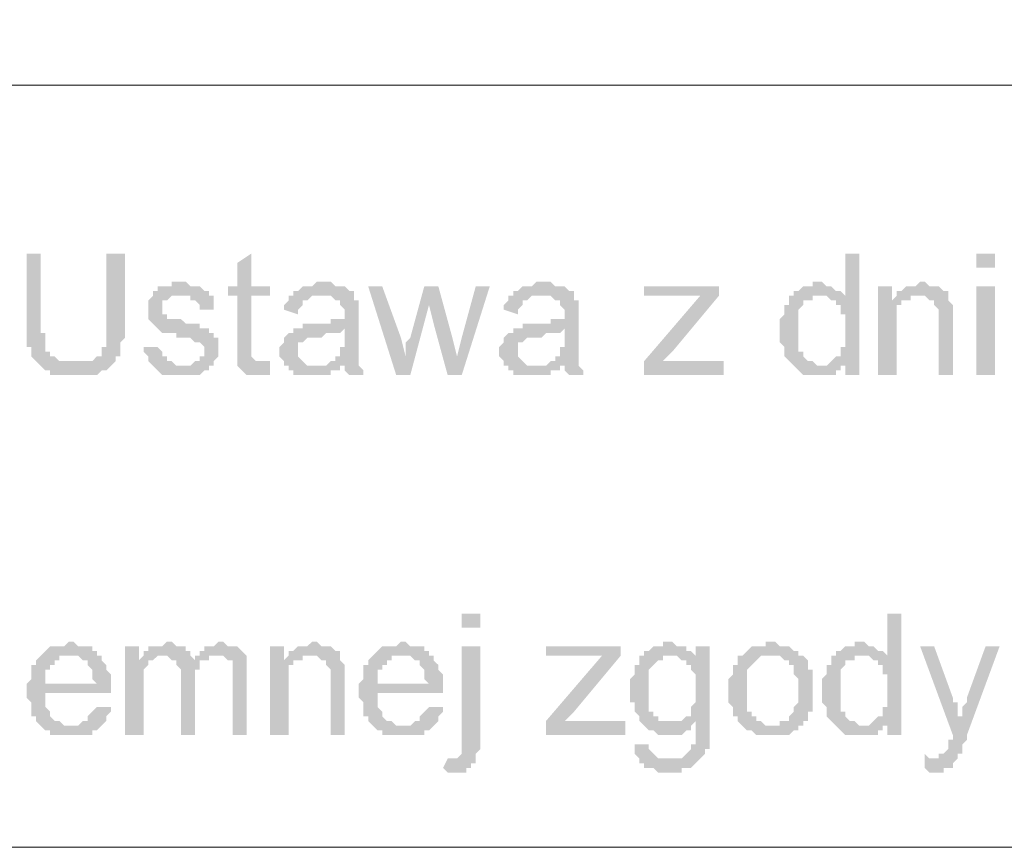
# Model space of a CAD drawing. Header units: millimetres. Extents: x -14047 to 49934, y -21523 to 14989.
# Tile 425 of 580: x 22697 to 22786, y 11552 to 11627. Entities that reach past the tile are written whole.
import ezdxf

# ---------------------------------------------------------------- set-up
doc = ezdxf.new("R2010")
doc.units = ezdxf.units.MM
doc.layers.add('C00-00-00', color=7, linetype='Continuous')

msp = doc.modelspace()

# ---------------------------------------------------------------- hatches: boundary and pattern name
at = {"layer": 'C00-00-00'}
h = msp.add_hatch(color=256, dxfattribs=at)
h.dxf.hatch_style = 2
h.paths.add_polyline_path([(22698.776, 11606.071), (22697.506, 11606.071), (22697.506, 11599.721), (22697.506, 11598.451), (22697.506, 11597.604), (22697.93, 11597.604), (22697.93, 11597.181), (22697.93, 11596.758), (22698.353, 11596.334), (22701.74, 11596.334), (22700.47, 11596.334), (22700.046, 11596.758), (22699.623, 11596.758), (22699.623, 11597.181), (22699.2, 11597.181), (22699.2, 11598.028), (22699.2, 11598.874), (22698.776, 11598.874), (22698.776, 11599.721)])
h = msp.add_hatch(color=256, dxfattribs=at)
h.dxf.hatch_style = 2
h.paths.add_polyline_path([(22706.396, 11606.071), (22704.703, 11606.071), (22704.703, 11598.874), (22704.703, 11597.604), (22704.28, 11597.604), (22704.28, 11597.181), (22704.28, 11596.758), (22703.856, 11596.758), (22703.433, 11596.334), (22698.353, 11596.334), (22698.776, 11595.911), (22699.2, 11595.488), (22699.623, 11595.488), (22699.623, 11595.064), (22703.856, 11595.064), (22704.28, 11595.488), (22704.703, 11595.488), (22705.126, 11595.911), (22705.55, 11596.334), (22705.55, 11596.758), (22705.973, 11596.758), (22705.973, 11597.181), (22705.973, 11597.604), (22705.973, 11598.028), (22706.396, 11598.451), (22706.396, 11598.874), (22706.396, 11599.721)])
h = msp.add_hatch(color=256, dxfattribs=at)
h.dxf.hatch_style = 2
h.paths.add_polyline_path([(22717.826, 11606.071), (22716.556, 11605.224), (22716.556, 11603.108), (22715.71, 11603.108), (22715.71, 11602.261), (22716.556, 11602.261), (22716.556, 11596.334), (22718.673, 11596.334), (22718.25, 11596.334), (22717.826, 11596.758), (22717.826, 11602.261), (22719.52, 11602.261), (22719.52, 11603.108), (22717.826, 11603.108)])
h = msp.add_hatch(color=256, dxfattribs=at)
h.dxf.hatch_style = 2
h.paths.add_polyline_path([(22772.86, 11606.071), (22771.59, 11606.071), (22771.59, 11602.261), (22769.473, 11602.261), (22769.896, 11602.261), (22770.32, 11601.838), (22770.743, 11601.838), (22770.743, 11601.414), (22771.166, 11601.414), (22771.166, 11600.991), (22771.166, 11600.568), (22771.59, 11600.568), (22771.59, 11598.874), (22771.59, 11597.604), (22771.166, 11597.604), (22771.166, 11596.758), (22770.743, 11596.758), (22770.32, 11596.334), (22769.896, 11595.911), (22771.59, 11595.911), (22771.59, 11595.064), (22772.86, 11595.064)])
h = msp.add_hatch(color=256, dxfattribs=at)
h.dxf.hatch_style = 2
h.paths.add_polyline_path([(22783.443, 11606.071), (22783.443, 11604.801), (22785.136, 11604.801), (22785.136, 11606.071)])
h = msp.add_hatch(color=256, dxfattribs=at)
h.dxf.hatch_style = 2
h.paths.add_polyline_path([(22711.476, 11603.531), (22710.63, 11603.531), (22710.63, 11603.108), (22709.36, 11603.108), (22709.36, 11602.684), (22708.936, 11602.684), (22708.936, 11602.261), (22712.323, 11602.261), (22712.323, 11601.838), (22712.746, 11601.838), (22713.17, 11601.414), (22713.17, 11600.991), (22714.44, 11600.991), (22714.44, 11601.414), (22714.44, 11602.261), (22714.016, 11602.261), (22714.016, 11602.684), (22713.593, 11602.684), (22713.17, 11603.108), (22712.323, 11603.108), (22711.9, 11603.531)])
h = msp.add_hatch(color=256, dxfattribs=at)
h.dxf.hatch_style = 2
h.paths.add_polyline_path([(22724.6, 11603.531), (22723.753, 11603.531), (22723.33, 11603.108), (22722.483, 11603.108), (22722.06, 11602.684), (22721.636, 11602.684), (22721.636, 11602.261), (22721.213, 11602.261), (22725.023, 11602.261), (22725.446, 11601.838), (22725.87, 11601.838), (22725.87, 11601.414), (22726.293, 11600.991), (22726.293, 11600.568), (22726.293, 11600.144), (22725.023, 11600.144), (22725.023, 11599.721), (22722.483, 11599.721), (22722.483, 11599.298), (22721.636, 11599.298), (22726.293, 11599.298), (22726.293, 11598.451), (22726.293, 11597.604), (22725.87, 11597.604), (22725.87, 11597.181), (22725.87, 11596.758), (22725.446, 11596.758), (22725.446, 11596.334), (22725.023, 11596.334), (22724.6, 11595.911), (22726.293, 11595.911), (22726.293, 11595.488), (22726.716, 11595.064), (22727.986, 11595.064), (22727.986, 11595.488), (22727.563, 11595.911), (22727.563, 11596.334), (22727.563, 11596.758), (22727.563, 11600.144), (22727.563, 11601.414), (22727.563, 11601.838), (22727.14, 11601.838), (22727.14, 11602.684), (22726.716, 11602.684), (22726.293, 11603.108), (22725.446, 11603.108), (22725.023, 11603.531)])
h = msp.add_hatch(color=256, dxfattribs=at)
h.dxf.hatch_style = 2
h.paths.add_polyline_path([(22744.496, 11603.531), (22743.65, 11603.531), (22743.226, 11603.108), (22742.38, 11603.108), (22741.956, 11602.684), (22741.533, 11602.684), (22741.533, 11602.261), (22741.11, 11602.261), (22744.92, 11602.261), (22745.343, 11601.838), (22745.766, 11601.838), (22745.766, 11601.414), (22746.19, 11600.991), (22746.19, 11600.568), (22746.19, 11600.144), (22744.92, 11600.144), (22744.92, 11599.721), (22742.38, 11599.721), (22742.38, 11599.298), (22741.533, 11599.298), (22746.19, 11599.298), (22746.19, 11598.451), (22746.19, 11597.604), (22745.766, 11597.604), (22745.766, 11597.181), (22745.766, 11596.758), (22745.343, 11596.758), (22745.343, 11596.334), (22744.92, 11596.334), (22744.496, 11595.911), (22746.19, 11595.911), (22746.19, 11595.488), (22746.613, 11595.064), (22747.883, 11595.064), (22747.883, 11595.488), (22747.46, 11595.911), (22747.46, 11596.334), (22747.46, 11596.758), (22747.46, 11600.144), (22747.46, 11601.414), (22747.46, 11601.838), (22747.036, 11601.838), (22747.036, 11602.684), (22746.613, 11602.684), (22746.19, 11603.108), (22745.343, 11603.108), (22744.92, 11603.531)])
h = msp.add_hatch(color=256, dxfattribs=at)
h.dxf.hatch_style = 2
h.paths.add_polyline_path([(22769.05, 11603.531), (22768.626, 11603.531), (22768.626, 11603.108), (22767.78, 11603.108), (22767.356, 11602.684), (22766.933, 11602.684), (22766.933, 11602.261), (22766.51, 11602.261), (22766.51, 11601.414), (22766.086, 11601.414), (22766.086, 11600.568), (22765.663, 11600.144), (22765.663, 11599.298), (22765.663, 11598.874), (22765.663, 11598.028), (22766.086, 11597.604), (22766.086, 11596.758), (22766.51, 11596.334), (22766.933, 11595.911), (22767.356, 11595.488), (22767.78, 11595.064), (22770.743, 11595.064), (22770.743, 11595.488), (22771.166, 11595.488), (22771.166, 11595.911), (22769.05, 11595.911), (22768.626, 11596.334), (22768.203, 11596.334), (22767.78, 11596.758), (22767.78, 11597.181), (22767.356, 11597.181), (22767.356, 11597.604), (22767.356, 11599.298), (22767.356, 11599.721), (22767.356, 11600.991), (22767.78, 11601.414), (22767.78, 11601.838), (22768.626, 11601.838), (22768.626, 11602.261), (22771.59, 11602.261), (22771.166, 11602.684), (22770.743, 11602.684), (22770.32, 11603.108), (22769.896, 11603.108), (22769.473, 11603.531)])
h = msp.add_hatch(color=256, dxfattribs=at)
h.dxf.hatch_style = 2
h.paths.add_polyline_path([(22778.363, 11603.531), (22777.94, 11603.108), (22777.093, 11603.108), (22776.67, 11602.684), (22776.246, 11602.684), (22776.246, 11602.261), (22778.786, 11602.261), (22779.21, 11601.838), (22779.633, 11601.838), (22779.633, 11601.414), (22780.056, 11600.991), (22780.056, 11600.568), (22780.056, 11595.064), (22781.326, 11595.064), (22781.326, 11600.144), (22781.326, 11600.991), (22781.326, 11601.414), (22780.903, 11601.838), (22780.903, 11602.261), (22780.903, 11602.684), (22780.48, 11602.684), (22780.056, 11603.108), (22779.21, 11603.108), (22778.786, 11603.531)])
h = msp.add_hatch(color=256, dxfattribs=at)
h.dxf.hatch_style = 2
h.paths.add_polyline_path([(22729.68, 11603.108), (22728.41, 11603.108), (22730.95, 11595.064), (22731.796, 11596.758), (22731.373, 11598.451)])
h = msp.add_hatch(color=256, dxfattribs=at)
h.dxf.hatch_style = 2
h.paths.add_polyline_path([(22734.76, 11603.108), (22733.49, 11603.108), (22732.22, 11598.451), (22731.796, 11598.028), (22731.796, 11597.181), (22731.796, 11596.758), (22730.95, 11595.064), (22732.22, 11595.064), (22733.913, 11601.414)])
h = msp.add_hatch(color=256, dxfattribs=at)
h.dxf.hatch_style = 2
h.paths.add_polyline_path([(22734.76, 11603.108), (22733.913, 11601.414), (22734.336, 11599.721), (22735.606, 11595.064), (22736.453, 11596.758), (22736.03, 11598.451)])
h = msp.add_hatch(color=256, dxfattribs=at)
h.dxf.hatch_style = 2
h.paths.add_polyline_path([(22739.416, 11603.108), (22738.146, 11603.108), (22736.876, 11598.451), (22736.453, 11596.758), (22735.606, 11595.064), (22736.876, 11595.064)])
h = msp.add_hatch(color=256, dxfattribs=at)
h.dxf.hatch_style = 2
h.paths.add_polyline_path([(22760.16, 11603.108), (22753.386, 11603.108), (22753.386, 11602.261), (22760.16, 11602.261)])
h = msp.add_hatch(color=256, dxfattribs=at)
h.dxf.hatch_style = 2
h.paths.add_polyline_path([(22775.823, 11603.108), (22774.553, 11603.108), (22774.553, 11595.064), (22776.246, 11595.064), (22776.246, 11600.568), (22776.246, 11601.414), (22776.67, 11601.414), (22776.67, 11601.838), (22777.516, 11601.838), (22775.823, 11601.838)])
h = msp.add_hatch(color=256, dxfattribs=at)
h.dxf.hatch_style = 2
h.paths.add_polyline_path([(22783.443, 11603.108), (22783.443, 11595.064), (22785.136, 11595.064), (22785.136, 11603.108)])
h = msp.add_hatch(color=256, dxfattribs=at)
h.dxf.hatch_style = 2
h.paths.add_polyline_path([(22708.936, 11602.261), (22708.513, 11601.838), (22708.513, 11600.991), (22708.513, 11600.144), (22708.936, 11599.721), (22709.36, 11599.298), (22709.783, 11598.874), (22711.053, 11598.874), (22711.053, 11598.451), (22712.323, 11598.451), (22712.746, 11598.028), (22713.17, 11598.028), (22713.593, 11597.604), (22713.593, 11597.181), (22713.593, 11596.758), (22713.17, 11596.758), (22713.17, 11596.334), (22712.746, 11596.334), (22712.323, 11595.911), (22708.936, 11595.911), (22709.36, 11595.488), (22709.783, 11595.064), (22713.17, 11595.064), (22713.593, 11595.488), (22714.016, 11595.488), (22714.016, 11595.911), (22714.44, 11595.911), (22714.44, 11596.334), (22714.863, 11596.758), (22714.863, 11597.604), (22714.863, 11598.451), (22714.44, 11598.451), (22714.44, 11598.874), (22714.016, 11598.874), (22714.016, 11599.298), (22713.17, 11599.298), (22713.17, 11599.721), (22711.9, 11599.721), (22711.476, 11600.144), (22710.206, 11600.144), (22710.206, 11600.568), (22709.783, 11600.568), (22709.783, 11600.991), (22709.783, 11601.838), (22710.206, 11601.838), (22710.63, 11602.261), (22711.476, 11602.261)])
h = msp.add_hatch(color=256, dxfattribs=at)
h.dxf.hatch_style = 2
h.paths.add_polyline_path([(22721.213, 11602.261), (22721.213, 11601.838), (22720.79, 11601.414), (22720.79, 11600.991), (22722.06, 11600.568), (22722.06, 11600.991), (22722.483, 11601.414), (22722.483, 11601.838), (22722.906, 11601.838), (22723.33, 11602.261), (22724.176, 11602.261)])
h = msp.add_hatch(color=256, dxfattribs=at)
h.dxf.hatch_style = 2
h.paths.add_polyline_path([(22741.11, 11602.261), (22741.11, 11601.838), (22740.686, 11601.414), (22740.686, 11600.991), (22741.956, 11600.568), (22741.956, 11600.991), (22742.38, 11601.414), (22742.38, 11601.838), (22742.803, 11601.838), (22743.226, 11602.261), (22744.073, 11602.261)])
h = msp.add_hatch(color=256, dxfattribs=at)
h.dxf.hatch_style = 2
h.paths.add_polyline_path([(22760.16, 11602.261), (22758.466, 11602.261), (22753.386, 11596.334), (22753.386, 11595.064), (22755.08, 11596.334), (22755.926, 11597.181)])
h = msp.add_hatch(color=256, dxfattribs=at)
h.dxf.hatch_style = 2
h.paths.add_polyline_path([(22776.246, 11602.261), (22775.823, 11601.838), (22777.516, 11601.838), (22777.516, 11602.261), (22778.363, 11602.261)])
h = msp.add_hatch(color=256, dxfattribs=at)
h.dxf.hatch_style = 2
h.paths.add_polyline_path([(22721.636, 11599.298), (22721.636, 11598.874), (22721.213, 11598.874), (22720.79, 11598.451), (22720.79, 11598.028), (22720.366, 11597.604), (22720.366, 11597.181), (22720.366, 11596.758), (22720.79, 11596.334), (22720.79, 11595.911), (22721.213, 11595.911), (22721.213, 11595.488), (22721.636, 11595.488), (22721.636, 11595.064), (22725.023, 11595.064), (22725.023, 11595.488), (22725.87, 11595.488), (22725.87, 11595.911), (22722.906, 11595.911), (22722.483, 11596.334), (22722.06, 11596.758), (22722.06, 11597.181), (22722.06, 11598.028), (22722.483, 11598.028), (22722.906, 11598.451), (22724.176, 11598.451), (22724.6, 11598.874), (22725.87, 11598.874), (22726.293, 11599.298)])
h = msp.add_hatch(color=256, dxfattribs=at)
h.dxf.hatch_style = 2
h.paths.add_polyline_path([(22741.533, 11599.298), (22741.533, 11598.874), (22741.11, 11598.874), (22740.686, 11598.451), (22740.686, 11598.028), (22740.263, 11597.604), (22740.263, 11597.181), (22740.263, 11596.758), (22740.686, 11596.334), (22740.686, 11595.911), (22741.11, 11595.911), (22741.11, 11595.488), (22741.533, 11595.488), (22741.533, 11595.064), (22744.92, 11595.064), (22744.92, 11595.488), (22745.766, 11595.488), (22745.766, 11595.911), (22742.803, 11595.911), (22742.38, 11596.334), (22741.956, 11596.758), (22741.956, 11597.181), (22741.956, 11598.028), (22742.38, 11598.028), (22742.803, 11598.451), (22744.073, 11598.451), (22744.496, 11598.874), (22745.766, 11598.874), (22746.19, 11599.298)])
h = msp.add_hatch(color=256, dxfattribs=at)
h.dxf.hatch_style = 2
h.paths.add_polyline_path([(22709.36, 11597.604), (22708.09, 11597.604), (22708.09, 11597.181), (22708.513, 11596.758), (22708.513, 11596.334), (22708.936, 11595.911), (22711.476, 11595.911), (22711.053, 11595.911), (22710.63, 11596.334), (22710.206, 11596.334), (22710.206, 11596.758), (22709.783, 11596.758), (22709.783, 11597.181)])
h = msp.add_hatch(color=256, dxfattribs=at)
h.dxf.hatch_style = 2
h.paths.add_polyline_path([(22719.52, 11596.334), (22716.556, 11596.334), (22716.556, 11595.911), (22716.98, 11595.488), (22717.403, 11595.064), (22719.52, 11595.064)])
h = msp.add_hatch(color=256, dxfattribs=at)
h.dxf.hatch_style = 2
h.paths.add_polyline_path([(22760.583, 11596.334), (22755.08, 11596.334), (22753.386, 11595.064), (22760.583, 11595.064)])
h = msp.add_hatch(color=256, dxfattribs=at)
h.dxf.hatch_style = 2
h.paths.add_polyline_path([(22724.6, 11595.911), (22723.753, 11595.911), (22726.293, 11595.911)])
h = msp.add_hatch(color=256, dxfattribs=at)
h.dxf.hatch_style = 2
h.paths.add_polyline_path([(22744.496, 11595.911), (22743.65, 11595.911), (22746.19, 11595.911)])
h = msp.add_hatch(color=256, dxfattribs=at)
h.dxf.hatch_style = 2
h.paths.add_polyline_path([(22769.896, 11595.911), (22769.473, 11595.911), (22771.59, 11595.911)])
h = msp.add_hatch(color=256, dxfattribs=at)
h.dxf.hatch_style = 2
h.paths.add_polyline_path([(22736.876, 11573.474), (22736.876, 11572.204), (22738.57, 11572.204), (22738.57, 11573.474)])
h = msp.add_hatch(color=256, dxfattribs=at)
h.dxf.hatch_style = 2
h.paths.add_polyline_path([(22776.67, 11573.474), (22775.4, 11573.474), (22775.4, 11569.664), (22773.283, 11569.664), (22773.706, 11569.664), (22774.13, 11569.241), (22774.553, 11569.241), (22774.553, 11568.818), (22774.976, 11568.818), (22774.976, 11568.394), (22774.976, 11567.971), (22775.4, 11567.971), (22775.4, 11566.278), (22775.4, 11565.008), (22774.976, 11565.008), (22774.976, 11564.161), (22774.553, 11564.161), (22774.13, 11563.738), (22773.706, 11563.314), (22775.4, 11563.314), (22775.4, 11562.468), (22776.67, 11562.468)])
h = msp.add_hatch(color=256, dxfattribs=at)
h.dxf.hatch_style = 2
h.paths.add_polyline_path([(22701.316, 11570.934), (22700.893, 11570.511), (22699.623, 11570.511), (22699.2, 11570.088), (22698.776, 11569.664), (22702.163, 11569.664), (22702.586, 11569.241), (22703.01, 11569.241), (22703.01, 11568.818), (22703.433, 11568.394), (22703.433, 11567.548), (22703.856, 11567.124), (22699.2, 11567.124), (22705.126, 11567.124), (22705.126, 11567.971), (22704.703, 11568.394), (22704.703, 11568.818), (22704.28, 11569.241), (22704.28, 11569.664), (22703.856, 11569.664), (22703.856, 11570.088), (22703.433, 11570.088), (22703.433, 11570.511), (22702.163, 11570.511), (22701.74, 11570.934)])
h = msp.add_hatch(color=256, dxfattribs=at)
h.dxf.hatch_style = 2
h.paths.add_polyline_path([(22707.666, 11570.511), (22706.396, 11570.511), (22706.396, 11562.468), (22708.09, 11562.468), (22708.09, 11566.701), (22708.09, 11567.971), (22708.09, 11568.394), (22708.513, 11568.818), (22708.513, 11569.241), (22708.936, 11569.241), (22707.666, 11569.241)])
h = msp.add_hatch(color=256, dxfattribs=at)
h.dxf.hatch_style = 2
h.paths.add_polyline_path([(22710.206, 11570.934), (22709.783, 11570.511), (22708.513, 11570.511), (22708.513, 11570.088), (22708.09, 11570.088), (22708.09, 11569.664), (22710.206, 11569.664), (22710.63, 11569.241), (22712.746, 11569.241), (22712.323, 11569.664), (22712.323, 11570.088), (22711.9, 11570.088), (22711.9, 11570.511), (22711.053, 11570.511), (22710.63, 11570.934)])
h = msp.add_hatch(color=256, dxfattribs=at)
h.dxf.hatch_style = 2
h.paths.add_polyline_path([(22714.863, 11570.934), (22714.44, 11570.511), (22713.593, 11570.511), (22713.593, 11570.088), (22713.17, 11570.088), (22713.17, 11569.664), (22712.746, 11569.664), (22715.286, 11569.664), (22715.71, 11569.241), (22716.133, 11569.241), (22716.133, 11568.394), (22716.133, 11562.468), (22717.403, 11562.468), (22717.403, 11567.971), (22717.403, 11569.241), (22717.403, 11569.664), (22716.98, 11570.088), (22716.556, 11570.511), (22715.71, 11570.511), (22715.286, 11570.934)])
h = msp.add_hatch(color=256, dxfattribs=at)
h.dxf.hatch_style = 2
h.paths.add_polyline_path([(22720.79, 11570.511), (22719.52, 11570.511), (22719.52, 11562.468), (22721.213, 11562.468), (22721.213, 11567.971), (22721.213, 11568.818), (22721.636, 11568.818), (22721.636, 11569.241), (22722.483, 11569.241), (22720.79, 11569.241)])
h = msp.add_hatch(color=256, dxfattribs=at)
h.dxf.hatch_style = 2
h.paths.add_polyline_path([(22723.33, 11570.934), (22722.906, 11570.511), (22722.06, 11570.511), (22721.636, 11570.088), (22721.213, 11570.088), (22721.213, 11569.664), (22723.753, 11569.664), (22724.176, 11569.241), (22724.6, 11569.241), (22724.6, 11568.818), (22725.023, 11568.394), (22725.023, 11567.971), (22725.023, 11562.468), (22726.293, 11562.468), (22726.293, 11567.548), (22726.293, 11568.394), (22726.293, 11568.818), (22725.87, 11569.241), (22725.87, 11569.664), (22725.87, 11570.088), (22725.446, 11570.088), (22725.023, 11570.511), (22724.176, 11570.511), (22723.753, 11570.934)])
h = msp.add_hatch(color=256, dxfattribs=at)
h.dxf.hatch_style = 2
h.paths.add_polyline_path([(22731.373, 11570.934), (22730.95, 11570.511), (22729.68, 11570.511), (22729.256, 11570.088), (22728.833, 11569.664), (22732.22, 11569.664), (22732.643, 11569.241), (22733.066, 11569.241), (22733.066, 11568.818), (22733.49, 11568.394), (22733.49, 11567.548), (22733.913, 11567.124), (22729.256, 11567.124), (22735.183, 11567.124), (22735.183, 11567.971), (22734.76, 11568.394), (22734.76, 11568.818), (22734.336, 11569.241), (22734.336, 11569.664), (22733.913, 11569.664), (22733.913, 11570.088), (22733.49, 11570.088), (22733.49, 11570.511), (22732.22, 11570.511), (22731.796, 11570.934)])
h = msp.add_hatch(color=256, dxfattribs=at)
h.dxf.hatch_style = 2
h.paths.add_polyline_path([(22738.57, 11570.511), (22736.876, 11570.511), (22736.876, 11561.198), (22736.876, 11560.774), (22736.453, 11560.351), (22736.03, 11560.351), (22738.146, 11560.351), (22738.146, 11560.774), (22738.57, 11561.198), (22738.57, 11562.044)])
h = msp.add_hatch(color=256, dxfattribs=at)
h.dxf.hatch_style = 2
h.paths.add_polyline_path([(22751.27, 11570.511), (22744.496, 11570.511), (22744.496, 11569.664), (22751.27, 11569.664)])
h = msp.add_hatch(color=256, dxfattribs=at)
h.dxf.hatch_style = 2
h.paths.add_polyline_path([(22755.503, 11570.934), (22755.08, 11570.934), (22755.08, 11570.511), (22754.233, 11570.511), (22753.81, 11570.088), (22753.386, 11570.088), (22753.386, 11569.664), (22758.043, 11569.664), (22757.62, 11570.088), (22757.196, 11570.088), (22757.196, 11570.511), (22756.35, 11570.511), (22755.926, 11570.934)])
h = msp.add_hatch(color=256, dxfattribs=at)
h.dxf.hatch_style = 2
h.paths.add_polyline_path([(22759.313, 11570.511), (22758.043, 11570.511), (22758.043, 11569.664), (22756.35, 11569.664), (22756.773, 11569.241), (22757.196, 11569.241), (22757.196, 11568.818), (22757.62, 11568.818), (22757.62, 11568.394), (22758.043, 11567.971), (22758.043, 11567.548), (22758.043, 11565.431), (22757.62, 11565.008), (22757.62, 11564.584), (22757.62, 11564.161), (22757.196, 11564.161), (22756.773, 11563.738), (22755.926, 11563.738), (22759.313, 11563.738)])
h = msp.add_hatch(color=256, dxfattribs=at)
h.dxf.hatch_style = 2
h.paths.add_polyline_path([(22764.816, 11570.934), (22764.393, 11570.934), (22764.393, 11570.511), (22763.123, 11570.511), (22762.7, 11570.088), (22762.276, 11569.664), (22765.663, 11569.664), (22766.086, 11569.241), (22766.51, 11569.241), (22766.51, 11568.818), (22766.933, 11568.818), (22766.933, 11567.971), (22767.356, 11567.548), (22767.356, 11567.124), (22767.356, 11566.701), (22767.356, 11565.431), (22766.933, 11565.008), (22766.933, 11564.584), (22766.51, 11564.161), (22766.51, 11563.738), (22765.663, 11563.738), (22765.663, 11563.314), (22762.276, 11563.314), (22762.7, 11562.891), (22763.123, 11562.891), (22763.546, 11562.468), (22766.51, 11562.468), (22766.933, 11562.891), (22767.356, 11562.891), (22767.356, 11563.314), (22767.78, 11563.314), (22767.78, 11563.738), (22768.203, 11563.738), (22768.203, 11564.161), (22768.203, 11564.584), (22768.626, 11564.584), (22768.626, 11565.431), (22768.626, 11566.701), (22768.626, 11568.394), (22768.203, 11568.394), (22768.203, 11568.818), (22768.203, 11569.241), (22767.78, 11569.664), (22767.356, 11569.664), (22767.356, 11570.088), (22766.933, 11570.088), (22766.51, 11570.511), (22765.663, 11570.511), (22765.24, 11570.934)])
h = msp.add_hatch(color=256, dxfattribs=at)
h.dxf.hatch_style = 2
h.paths.add_polyline_path([(22772.86, 11570.934), (22772.436, 11570.934), (22772.436, 11570.511), (22771.59, 11570.511), (22771.166, 11570.088), (22770.743, 11570.088), (22770.743, 11569.664), (22770.32, 11569.664), (22770.32, 11568.818), (22769.896, 11568.818), (22769.896, 11567.971), (22769.473, 11567.548), (22769.473, 11566.701), (22769.473, 11566.278), (22769.473, 11565.431), (22769.896, 11565.008), (22769.896, 11564.161), (22770.32, 11563.738), (22770.743, 11563.314), (22771.166, 11562.891), (22771.59, 11562.468), (22774.553, 11562.468), (22774.553, 11562.891), (22774.976, 11562.891), (22774.976, 11563.314), (22772.86, 11563.314), (22772.436, 11563.738), (22772.013, 11563.738), (22771.59, 11564.161), (22771.59, 11564.584), (22771.166, 11564.584), (22771.166, 11565.008), (22771.166, 11566.701), (22771.166, 11567.124), (22771.166, 11568.394), (22771.59, 11568.818), (22771.59, 11569.241), (22772.436, 11569.241), (22772.436, 11569.664), (22775.4, 11569.664), (22774.976, 11570.088), (22774.553, 11570.088), (22774.13, 11570.511), (22773.706, 11570.511), (22773.283, 11570.934)])
h = msp.add_hatch(color=256, dxfattribs=at)
h.dxf.hatch_style = 2
h.paths.add_polyline_path([(22779.633, 11570.511), (22778.363, 11570.511), (22781.326, 11562.468), (22781.75, 11564.161), (22781.75, 11564.584), (22781.75, 11565.431), (22781.326, 11565.431), (22781.326, 11565.854)])
h = msp.add_hatch(color=256, dxfattribs=at)
h.dxf.hatch_style = 2
h.paths.add_polyline_path([(22785.56, 11570.511), (22784.29, 11570.511), (22782.596, 11565.854), (22782.596, 11565.431), (22782.173, 11565.008), (22782.173, 11564.161), (22781.75, 11564.161), (22781.326, 11562.468), (22781.326, 11562.044), (22780.903, 11562.044), (22780.903, 11561.198), (22780.48, 11560.774), (22780.056, 11560.774), (22780.056, 11560.351), (22779.633, 11560.351), (22781.75, 11560.351), (22781.75, 11560.774), (22782.173, 11560.774), (22782.173, 11561.621), (22782.596, 11562.044), (22782.596, 11562.468)])
h = msp.add_hatch(color=256, dxfattribs=at)
h.dxf.hatch_style = 2
h.paths.add_polyline_path([(22698.776, 11569.664), (22698.353, 11569.241), (22698.353, 11568.818), (22697.93, 11568.818), (22697.93, 11567.971), (22697.93, 11567.548), (22697.506, 11567.124), (22697.506, 11566.278), (22697.506, 11565.854), (22697.93, 11565.431), (22697.93, 11565.008), (22697.93, 11564.161), (22698.353, 11564.161), (22698.353, 11563.738), (22698.776, 11563.314), (22701.74, 11563.314), (22700.893, 11563.314), (22700.47, 11563.738), (22700.046, 11563.738), (22699.623, 11564.161), (22699.623, 11564.584), (22699.2, 11565.008), (22699.2, 11566.278), (22705.126, 11566.278), (22705.126, 11566.701), (22705.126, 11567.124), (22699.2, 11567.124), (22699.2, 11567.548), (22699.2, 11568.394), (22699.623, 11568.394), (22699.623, 11568.818), (22700.046, 11568.818), (22700.046, 11569.241), (22700.47, 11569.241), (22700.47, 11569.664), (22701.316, 11569.664)])
h = msp.add_hatch(color=256, dxfattribs=at)
h.dxf.hatch_style = 2
h.paths.add_polyline_path([(22708.09, 11569.664), (22707.666, 11569.241), (22708.936, 11569.241), (22709.36, 11569.664), (22709.783, 11569.664)])
h = msp.add_hatch(color=256, dxfattribs=at)
h.dxf.hatch_style = 2
h.paths.add_polyline_path([(22712.746, 11569.664), (22712.746, 11569.241), (22711.053, 11569.241), (22711.053, 11568.818), (22711.476, 11568.394), (22711.476, 11562.468), (22712.746, 11562.468), (22712.746, 11567.124), (22712.746, 11568.394), (22713.17, 11568.394), (22713.17, 11568.818), (22713.17, 11569.241), (22714.016, 11569.241), (22714.016, 11569.664), (22714.863, 11569.664)])
h = msp.add_hatch(color=256, dxfattribs=at)
h.dxf.hatch_style = 2
h.paths.add_polyline_path([(22721.213, 11569.664), (22720.79, 11569.241), (22722.483, 11569.241), (22722.483, 11569.664), (22723.33, 11569.664)])
h = msp.add_hatch(color=256, dxfattribs=at)
h.dxf.hatch_style = 2
h.paths.add_polyline_path([(22728.833, 11569.664), (22728.41, 11569.241), (22728.41, 11568.818), (22727.986, 11568.818), (22727.986, 11567.971), (22727.986, 11567.548), (22727.563, 11567.124), (22727.563, 11566.278), (22727.563, 11565.854), (22727.986, 11565.431), (22727.986, 11565.008), (22727.986, 11564.161), (22728.41, 11564.161), (22728.41, 11563.738), (22728.833, 11563.314), (22731.796, 11563.314), (22730.95, 11563.314), (22730.526, 11563.738), (22730.103, 11563.738), (22729.68, 11564.161), (22729.68, 11564.584), (22729.256, 11565.008), (22729.256, 11566.278), (22735.183, 11566.278), (22735.183, 11566.701), (22735.183, 11567.124), (22729.256, 11567.124), (22729.256, 11567.548), (22729.256, 11568.394), (22729.68, 11568.394), (22729.68, 11568.818), (22730.103, 11568.818), (22730.103, 11569.241), (22730.526, 11569.241), (22730.526, 11569.664), (22731.373, 11569.664)])
h = msp.add_hatch(color=256, dxfattribs=at)
h.dxf.hatch_style = 2
h.paths.add_polyline_path([(22751.27, 11569.664), (22749.576, 11569.664), (22744.496, 11563.738), (22744.496, 11562.468), (22746.19, 11563.738), (22747.036, 11564.584)])
h = msp.add_hatch(color=256, dxfattribs=at)
h.dxf.hatch_style = 2
h.paths.add_polyline_path([(22753.386, 11569.664), (22752.963, 11569.664), (22752.963, 11568.818), (22752.54, 11568.818), (22752.54, 11567.971), (22752.116, 11567.548), (22752.116, 11566.701), (22752.116, 11565.431), (22752.54, 11565.431), (22752.54, 11564.584), (22752.963, 11564.161), (22752.963, 11563.738), (22753.386, 11563.314), (22753.81, 11562.891), (22754.233, 11562.891), (22754.656, 11562.468), (22756.773, 11562.468), (22757.196, 11562.891), (22757.62, 11562.891), (22757.62, 11563.314), (22758.043, 11563.738), (22759.313, 11563.738), (22754.656, 11563.738), (22754.656, 11564.161), (22754.233, 11564.161), (22754.233, 11564.584), (22753.81, 11564.584), (22753.81, 11565.431), (22753.81, 11567.124), (22753.81, 11568.394), (22754.233, 11568.818), (22754.656, 11569.241), (22755.08, 11569.241), (22755.08, 11569.664), (22755.926, 11569.664)])
h = msp.add_hatch(color=256, dxfattribs=at)
h.dxf.hatch_style = 2
h.paths.add_polyline_path([(22762.276, 11569.664), (22761.853, 11569.664), (22761.853, 11568.818), (22761.43, 11568.818), (22761.43, 11568.394), (22761.43, 11567.971), (22761.006, 11567.548), (22761.006, 11566.701), (22761.006, 11566.278), (22761.006, 11565.431), (22761.43, 11565.008), (22761.43, 11564.161), (22761.853, 11564.161), (22761.853, 11563.738), (22762.276, 11563.314), (22764.816, 11563.314), (22764.393, 11563.314), (22763.97, 11563.738), (22763.546, 11563.738), (22763.546, 11564.161), (22763.123, 11564.161), (22763.123, 11564.584), (22762.7, 11564.584), (22762.7, 11565.008), (22762.7, 11566.701), (22762.7, 11567.124), (22762.7, 11567.971), (22762.7, 11568.394), (22763.123, 11568.818), (22763.546, 11569.241), (22763.97, 11569.664), (22764.816, 11569.664)])
h = msp.add_hatch(color=256, dxfattribs=at)
h.dxf.hatch_style = 2
h.paths.add_polyline_path([(22703.856, 11565.008), (22703.433, 11564.584), (22703.01, 11564.161), (22703.01, 11563.738), (22702.586, 11563.738), (22702.163, 11563.314), (22698.776, 11563.314), (22699.2, 11562.891), (22699.623, 11562.891), (22699.623, 11562.468), (22703.433, 11562.468), (22703.433, 11562.891), (22703.856, 11562.891), (22704.28, 11563.314), (22704.703, 11563.738), (22704.703, 11564.161), (22705.126, 11564.584), (22705.126, 11565.008)])
h = msp.add_hatch(color=256, dxfattribs=at)
h.dxf.hatch_style = 2
h.paths.add_polyline_path([(22733.913, 11565.008), (22733.49, 11564.584), (22733.066, 11564.161), (22733.066, 11563.738), (22732.643, 11563.738), (22732.22, 11563.314), (22728.833, 11563.314), (22729.256, 11562.891), (22729.68, 11562.891), (22729.68, 11562.468), (22733.49, 11562.468), (22733.49, 11562.891), (22733.913, 11562.891), (22734.336, 11563.314), (22734.76, 11563.738), (22734.76, 11564.161), (22735.183, 11564.584), (22735.183, 11565.008)])
h = msp.add_hatch(color=256, dxfattribs=at)
h.dxf.hatch_style = 2
h.paths.add_polyline_path([(22751.693, 11563.738), (22746.19, 11563.738), (22744.496, 11562.468), (22751.693, 11562.468)])
h = msp.add_hatch(color=256, dxfattribs=at)
h.dxf.hatch_style = 2
h.paths.add_polyline_path([(22759.313, 11563.738), (22758.043, 11563.738), (22758.043, 11562.044), (22758.043, 11561.621), (22757.62, 11561.621), (22757.62, 11561.198), (22757.196, 11560.774), (22756.773, 11560.351), (22752.963, 11560.351), (22752.963, 11559.928), (22753.386, 11559.928), (22753.386, 11559.504), (22754.233, 11559.504), (22754.656, 11559.081), (22756.773, 11559.081), (22756.773, 11559.504), (22757.62, 11559.504), (22758.043, 11559.928), (22758.466, 11560.351), (22758.89, 11560.774), (22758.89, 11561.198), (22759.313, 11561.198), (22759.313, 11561.621), (22759.313, 11563.314)])
h = msp.add_hatch(color=256, dxfattribs=at)
h.dxf.hatch_style = 2
h.paths.add_polyline_path([(22773.706, 11563.314), (22773.283, 11563.314), (22775.4, 11563.314)])
h = msp.add_hatch(color=256, dxfattribs=at)
h.dxf.hatch_style = 2
h.paths.add_polyline_path([(22752.54, 11561.621), (22752.54, 11561.198), (22752.54, 11560.774), (22752.963, 11560.351), (22755.503, 11560.351), (22754.656, 11560.351), (22754.233, 11560.774), (22753.81, 11561.198), (22753.81, 11561.621)])
h = msp.add_hatch(color=256, dxfattribs=at)
h.dxf.hatch_style = 2
h.paths.add_polyline_path([(22778.786, 11560.774), (22778.786, 11559.504), (22779.21, 11559.081), (22780.48, 11559.081), (22780.48, 11559.504), (22781.326, 11559.504), (22781.326, 11559.928), (22781.75, 11560.351), (22779.21, 11560.351)])
h = msp.add_hatch(color=256, dxfattribs=at)
h.dxf.hatch_style = 2
h.paths.add_polyline_path([(22735.606, 11560.351), (22735.183, 11559.504), (22735.606, 11559.081), (22737.3, 11559.081), (22737.3, 11559.504), (22737.723, 11559.504), (22737.723, 11559.928), (22738.146, 11559.928), (22738.146, 11560.351), (22736.03, 11560.351)])

# ---------------------------------------------------------------- linework, layer by layer
at = {"layer": 'C00-00-00', "lineweight": 0}
for points in [[(22403.29, 11552.308), (23296.1, 11552.308), (23296.1, 12325.738), (22403.29, 12325.738), (22403.29, 11552.308), (22403.29, 12264.778)], [(22403.29, 11621.311), (23296.1, 11621.311)], [(22403.29, 11552.308), (23296.1, 11552.308)]]:
    msp.add_lwpolyline(points, dxfattribs=at)

doc.saveas('drawing.dxf')
